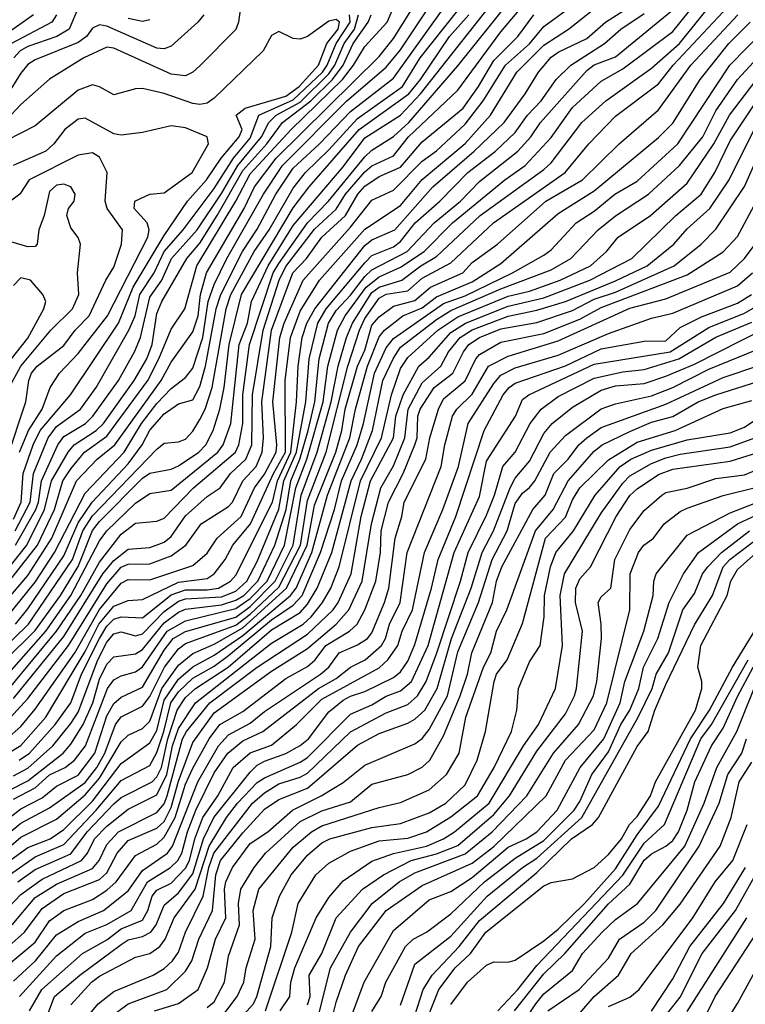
# Model space of a CAD drawing. Header units: metres. Extents: x -51132 to -49532, y -231222 to -229437.
# Tile 622 of 656: x -49943 to -49893, y -229744 to -229675. Entities that reach past the tile are written whole.
import ezdxf

# ---------------------------------------------------------------- set-up
doc = ezdxf.new("R2010")
doc.units = ezdxf.units.M
for name, color, linetype in [('CONTOUR_HALF', 8, 'Continuous'), ('CONTOUR_INDEX', 1, 'Continuous'), ('CONTOUR_INTER', 3, 'Continuous')]:
    doc.layers.add(name, color=color, linetype=linetype)

msp = doc.modelspace()

# ---------------------------------------------------------------- linework, layer by layer
at = {"layer": 'CONTOUR_HALF'}
for points, elevation in [([(-49943.885, -229721.759), (-49940.597, -229717.759), (-49938.894, -229715.259), (-49937.58, -229712.951), (-49936.08, -229710.999), (-49935.08, -229710.231), (-49933.58, -229710.085), (-49933.08, -229709.872), (-49931.037, -229707.759), (-49928.105, -229705.259), (-49927.867, -229704.759), (-49927.595, -229703.259), (-49927.583, -229701.259), (-49927.113, -229697.759), (-49925.465, -229692.759), (-49925.08, -229692.09), (-49923.077, -229689.259), (-49921.62, -229687.759), (-49919.08, -229684.657), (-49918.58, -229684.186), (-49917.08, -229683.234), (-49916.01, -229682.259), (-49912.58, -229678.311), (-49907.745, -229672.259)], 39.5), ([(-49943.448, -229717.259), (-49942.58, -229716.193), (-49940.08, -229712.49), (-49939.08, -229710.207), (-49938.101, -229708.759), (-49935.58, -229706.086), (-49934.611, -229704.759), (-49934.08, -229703.739), (-49933.08, -229702.582), (-49932.08, -229701.888), (-49931.08, -229701.608), (-49930.58, -229700.693), (-49930.184, -229699.259), (-49929.447, -229695.259), (-49929.116, -229694.259), (-49927.605, -229691.259), (-49926.58, -229689.695), (-49925.283, -229687.259), (-49924.08, -229685.446), (-49922.232, -229683.759), (-49920.08, -229681.491), (-49917.08, -229679.162), (-49912.503, -229672.759)], 37.5), ([(-49946.346, -229718.259), (-49942.58, -229713.873), (-49940.919, -229711.259), (-49939.185, -229707.259), (-49937.761, -229705.759), (-49936.522, -229704.759), (-49933.282, -229700.259), (-49932.58, -229698.99), (-49931.08, -229696.862), (-49930.711, -229695.759), (-49930.536, -229694.259), (-49930.131, -229692.759), (-49927.492, -229688.259), (-49926.781, -229686.759), (-49925.262, -229684.759), (-49918.08, -229677.664), (-49917.08, -229676.41), (-49915.08, -229673.185)], 36.5), ([(-49927.58, -229673.016), (-49927.886, -229675.259), (-49928.08, -229675.777), (-49930.58, -229678.311), (-49931.08, -229678.758), (-49931.58, -229679.005), (-49932.58, -229678.88), (-49936.58, -229677.071), (-49937.08, -229677.013), (-49938.692, -229677.759), (-49941.08, -229679.243), (-49943.08, -229681), (-49944.08, -229682.072)], 34.5), ([(-49943.952, -229726.259), (-49943.08, -229725.737), (-49941.337, -229723.759), (-49938.58, -229719.183), (-49937.635, -229717.259), (-49936.58, -229716.018), (-49935.58, -229715.606), (-49934.58, -229715.536), (-49932.08, -229714.334), (-49930.08, -229714.075), (-49929.58, -229713.757), (-49928.809, -229712.759), (-49928.282, -229711.759), (-49927.049, -229710.259), (-49925.45, -229706.759), (-49924.621, -229705.259), (-49924.63, -229700.259), (-49924.251, -229697.259), (-49923.58, -229695.436), (-49922.236, -229693.259), (-49919.08, -229689.699), (-49916.58, -229688.055), (-49915.08, -229686.243), (-49912.08, -229683.72), (-49910.309, -229681.759), (-49908.459, -229678.759), (-49906.58, -229676.864), (-49904.86, -229675.759), (-49903.08, -229674.333)], 41.5), ([(-49943.58, -229729.481), (-49942.08, -229728.692), (-49941.08, -229727.782), (-49939.983, -229727.259), (-49939.336, -229726.759), (-49938.569, -229725.759), (-49937.028, -229721.759), (-49936.58, -229721.162), (-49936.08, -229720.864), (-49935.08, -229720.599), (-49934.58, -229720.242), (-49932.872, -229717.759), (-49931.58, -229717.046), (-49928.08, -229716.181), (-49927.08, -229715.468), (-49925.885, -229714.259), (-49924.683, -229711.759), (-49923.887, -229707.759), (-49923.124, -229705.759), (-49921.975, -229701.759), (-49921.665, -229699.259), (-49920.992, -229696.759), (-49920.439, -229695.759), (-49918.982, -229693.759), (-49918.08, -229693.028), (-49916.58, -229692.365), (-49914.946, -229691.259), (-49912.949, -229689.259), (-49909.311, -229686.259), (-49907.881, -229685.259), (-49906.08, -229683.299), (-49904.58, -229681.226), (-49902.58, -229679.389), (-49901.08, -229678.511), (-49897.58, -229675.909), (-49895.844, -229673.759)], 43.5), ([(-49939.08, -229674.25), (-49939.711, -229675.759), (-49940.565, -229676.259), (-49942.58, -229676.965), (-49943.115, -229677.259), (-49943.556, -229677.759)], 35.5), ([(-49948.58, -229724.134), (-49942.08, -229717.716), (-49940.308, -229715.259), (-49939.08, -229713.243), (-49938.08, -229710.743), (-49937.58, -229710.098), (-49934.58, -229707.088), (-49934.08, -229706.742), (-49932.58, -229706.458), (-49932.08, -229706.22), (-49930.665, -229705.259), (-49930.175, -229704.759), (-49929.651, -229703.759), (-49929.195, -229702.259), (-49928.883, -229700.759), (-49928.531, -229697.759), (-49927.682, -229694.259), (-49924.08, -229688.213), (-49922.966, -229686.759), (-49919.478, -229682.759), (-49916.004, -229680.259), (-49915.197, -229679.259), (-49913.177, -229676.259), (-49911.813, -229674.759)], 38.5), ([(-49946.58, -229716.683), (-49942.667, -229711.759), (-49941.417, -229709.259), (-49940.936, -229707.259), (-49939.768, -229705.259), (-49939.35, -229704.759), (-49937.822, -229703.759), (-49937.298, -229703.259), (-49935.178, -229700.259), (-49934.279, -229698.759), (-49933.917, -229697.759), (-49933.58, -229695.587), (-49933.245, -229694.759), (-49931.485, -229691.759), (-49930.58, -229690.682), (-49929.378, -229688.759), (-49927.58, -229685.604), (-49925.904, -229683.759), (-49924.815, -229682.259), (-49922.852, -229680.759), (-49921.33, -229679.259), (-49920.593, -229678.259), (-49919.882, -229676.759), (-49918.832, -229675.259), (-49918.628, -229674.759)], 35.5), ([(-49944.58, -229732.39), (-49943.08, -229731.161), (-49941.08, -229730.076), (-49938.58, -229728.319), (-49937.779, -229727.259), (-49937.214, -229726.259), (-49936.479, -229724.259), (-49936.08, -229723.734), (-49934.58, -229722.986), (-49934.08, -229722.311), (-49933.059, -229720.259), (-49932.08, -229718.981), (-49931.58, -229718.614), (-49928.08, -229717.334), (-49927.08, -229716.577), (-49925.08, -229714.677), (-49923.57, -229711.759), (-49923.08, -229708.639), (-49921.775, -229705.259), (-49920.25, -229699.259), (-49919.441, -229696.759), (-49919.08, -229695.934), (-49918.08, -229694.526), (-49917.58, -229694.234), (-49916.08, -229694.01), (-49915.08, -229693.115), (-49913.08, -229692.061), (-49910.087, -229689.259), (-49905.098, -229685.759), (-49903.455, -229683.759), (-49901.58, -229681.825), (-49898.58, -229679.562), (-49897.559, -229678.259), (-49894.08, -229674.546)], 44.5), ([(-49942.182, -229674.759), (-49944.327, -229676.259)], 36.5), ([(-49944.08, -229724.093), (-49942.58, -229722.448), (-49939.745, -229718.759), (-49937.08, -229714.45), (-49936.08, -229713.288), (-49935.58, -229713.071), (-49934.08, -229713.06), (-49932.58, -229712.504), (-49931.57, -229711.759), (-49930.484, -229710.259), (-49928.58, -229709.067), (-49928.302, -229708.759), (-49927.595, -229707.259), (-49926.662, -229706.259), (-49926.234, -229705.259), (-49926.144, -229704.259), (-49926.265, -229701.759), (-49925.587, -229696.759), (-49924.091, -229692.759), (-49923.14, -229691.759), (-49922.08, -229690.257), (-49920.433, -229688.759), (-49919.563, -229687.259), (-49919.08, -229686.706), (-49918.08, -229686.034), (-49916.58, -229685.369), (-49915.08, -229683.617), (-49912.224, -229681.259), (-49911.139, -229679.759), (-49910.08, -229677.937), (-49908.41, -229676.259), (-49907.292, -229674.759)], 40.5), ([(-49943.58, -229727.854), (-49942.58, -229727.317), (-49940.841, -229725.759), (-49939.58, -229724.206), (-49939.08, -229723.403), (-49937.714, -229719.759), (-49937.08, -229718.536), (-49936.58, -229717.952), (-49936.08, -229717.813), (-49935.08, -229718.087), (-49934.58, -229717.938), (-49933.08, -229716.385), (-49932.08, -229715.656), (-49931.58, -229715.505), (-49929.08, -229715.356), (-49928.08, -229714.965), (-49927.297, -229714.259), (-49926.58, -229712.897), (-49925.08, -229709.247), (-49924.719, -229707.259), (-49923.849, -229705.259), (-49923.187, -229701.759), (-49922.967, -229698.759), (-49922.346, -229696.259), (-49921.777, -229695.259), (-49919.08, -229692.061), (-49918.58, -229691.552), (-49917.08, -229690.946), (-49916.58, -229690.568), (-49915.557, -229689.259), (-49913.847, -229687.759), (-49911.884, -229685.759), (-49909.968, -229684.259), (-49908.58, -229682.969), (-49907.715, -229681.759), (-49906.773, -229680.759), (-49905.719, -229679.259), (-49904.711, -229678.259), (-49902.343, -229676.759), (-49901.21, -229675.759), (-49899.58, -229674.65)], 42.5), ([(-49943.466, -229710.759), (-49942.426, -229708.759), (-49942.193, -229706.759), (-49941.176, -229704.259), (-49940.58, -229703.484), (-49938.924, -229702.259), (-49937.821, -229700.759), (-49935.53, -229696.759), (-49935.099, -229695.759), (-49934.772, -229694.259), (-49933.776, -229692.759), (-49933.079, -229691.259), (-49931.752, -229689.759), (-49929.58, -229686.871), (-49928.229, -229684.759), (-49927.08, -229683.357), (-49926.469, -229681.759), (-49924.08, -229680.686), (-49922.036, -229678.759), (-49921.697, -229678.259), (-49921.064, -229676.759), (-49920.094, -229675.259), (-49920.146, -229674.759)], 34.5), ([(-49934.08, -229675.087), (-49934.58, -229675.226), (-49935.58, -229675.004)], 35.5), ([(-49945.231, -229734.759), (-49942.58, -229732.864), (-49941.04, -229732.259), (-49940.08, -229731.607), (-49938.08, -229729.619), (-49936.08, -229726.991), (-49934.08, -229725.54), (-49933.58, -229724.687), (-49933.08, -229722.564), (-49932.08, -229721.104), (-49931.08, -229720.248), (-49929.58, -229719.438), (-49927.58, -229718.069), (-49924.25, -229715.259), (-49923.863, -229714.759), (-49922.782, -229712.259), (-49921.676, -229708.259), (-49920.111, -229704.259), (-49919.717, -229702.259), (-49918.896, -229699.259), (-49918.08, -229697.23), (-49917.696, -229696.759), (-49916.413, -229695.759), (-49915.08, -229695.189), (-49914.08, -229694.417), (-49911.58, -229693.384), (-49909.58, -229692.094), (-49905.58, -229688.621), (-49903.08, -229687.034), (-49898.58, -229683.3), (-49897.58, -229682.301), (-49895.675, -229679.259), (-49893.677, -229676.759), (-49892.194, -229675.259)], 45.5), ([(-49943.286, -229735.259), (-49942.08, -229734.394), (-49939.58, -229733.291), (-49938.458, -229731.759), (-49936.58, -229729.807), (-49936.08, -229729.373), (-49933.911, -229728.259), (-49933.58, -229727.925), (-49933.272, -229727.259), (-49932.818, -229725.259), (-49932.172, -229723.259), (-49931.58, -229722.392), (-49930.892, -229721.759), (-49928.613, -229720.259), (-49925.58, -229717.666), (-49923.58, -229716.464), (-49923.08, -229715.879), (-49922.405, -229714.759), (-49921.38, -229712.259), (-49920.039, -229707.259), (-49919.302, -229705.759), (-49918.539, -229703.759), (-49917.81, -229700.259), (-49917.08, -229698.7), (-49916.58, -229697.946), (-49914.08, -229696.007), (-49913.08, -229695.373), (-49909.58, -229693.867), (-49906.08, -229692.547), (-49904.694, -229691.759), (-49902.8, -229689.759), (-49901.58, -229688.784), (-49899.281, -229687.259), (-49897.125, -229685.259), (-49895.502, -229683.259), (-49894.58, -229681.447), (-49893.08, -229679.254), (-49890.58, -229676.565)], 46.5), ([(-49943.681, -229738.259), (-49942.08, -229736.334), (-49940.58, -229735.401), (-49938.08, -229734.307), (-49937.615, -229733.759), (-49937.08, -229732.64), (-49936.258, -229731.759), (-49933.58, -229730.416), (-49933.08, -229729.815), (-49932.878, -229729.259), (-49931.791, -229725.259), (-49931.521, -229724.759), (-49929.884, -229722.759), (-49926.577, -229720.259), (-49923.08, -229717.963), (-49921.274, -229716.259), (-49920.925, -229715.759), (-49920.027, -229713.759), (-49919.325, -229709.759), (-49918.685, -229707.259), (-49917.069, -229704.259), (-49916.907, -229702.759), (-49916.391, -229701.259), (-49915.315, -229699.259), (-49914.58, -229698.632), (-49913.08, -229696.918), (-49912.06, -229696.259), (-49909.08, -229695.09), (-49906.58, -229694.489), (-49903.37, -229693.259), (-49900.445, -229691.759), (-49897.371, -229688.759), (-49895.615, -229687.259), (-49894.657, -229685.759), (-49893.58, -229683.545), (-49891.392, -229680.259)], 47.5), ([(-49943.181, -229705.259), (-49942.549, -229703.759), (-49941.597, -229702.259), (-49941.019, -229700.759), (-49940.383, -229699.759), (-49939.08, -229698.384), (-49937.031, -229695.759), (-49934.224, -229690.259), (-49934.126, -229689.759), (-49934.269, -229689.259), (-49935.165, -229688.259), (-49935.125, -229687.759), (-49934.08, -229687.269), (-49933.08, -229687.176), (-49931.117, -229685.759), (-49929.992, -229683.759), (-49930.085, -229683.259), (-49931.58, -229682.626), (-49932.58, -229682.498), (-49934.58, -229682.951), (-49936.08, -229683.141), (-49936.58, -229683.049), (-49938.58, -229681.961), (-49939.08, -229682.023), (-49940.012, -229682.759), (-49940.768, -229683.759), (-49941.333, -229684.259), (-49943.614, -229685.259)], 33.5), ([(-49944.08, -229741.128), (-49942.08, -229739.455), (-49941.08, -229737.968), (-49940.08, -229737.243), (-49938.08, -229736.482), (-49937.08, -229735.83), (-49936.43, -229735.259), (-49935.08, -229733.411), (-49933.58, -229732.611), (-49933.08, -229732.121), (-49932.319, -229730.759), (-49931.58, -229728.433), (-49931.08, -229727.32), (-49929.946, -229725.259), (-49929.186, -229724.259), (-49927.58, -229723.373), (-49924.58, -229721.069), (-49923.08, -229720.214), (-49922.533, -229719.759), (-49921.79, -229718.759), (-49920.139, -229717.759), (-49919.606, -229717.259), (-49919.077, -229716.259), (-49918.302, -229714.259), (-49917.993, -229712.259), (-49917.931, -229710.759), (-49917.434, -229708.759), (-49916.401, -229706.759), (-49915.58, -229704.749), (-49915.419, -229704.259), (-49915.366, -229702.759), (-49915.22, -229702.259), (-49914.243, -229700.759), (-49912.927, -229699.759), (-49912.196, -229698.259), (-49911.82, -229697.759), (-49911.08, -229697.271), (-49909.58, -229696.67), (-49907.08, -229696.213), (-49904.58, -229695.378), (-49903.08, -229694.583), (-49901.58, -229694.102), (-49897.499, -229692.259), (-49895.614, -229690.759), (-49894.58, -229689.697), (-49892.58, -229686.721), (-49891.269, -229683.759)], 48.5), ([(-49943.881, -229700.759), (-49943.084, -229699.259), (-49940.982, -229696.759), (-49939.476, -229695.259), (-49939.029, -229694.259), (-49939.113, -229692.759), (-49938.91, -229690.759), (-49939.08, -229690.284), (-49939.58, -229689.605), (-49939.875, -229688.759), (-49939.742, -229688.259), (-49939.357, -229687.759), (-49939.283, -229687.259), (-49939.592, -229686.759), (-49940.08, -229686.577), (-49940.58, -229686.627), (-49941.08, -229687.066), (-49941.448, -229688.759), (-49941.82, -229689.759), (-49941.937, -229690.759), (-49942.08, -229690.922), (-49942.58, -229690.939), (-49944.58, -229690.363)], 32.5), ([(-49943.165, -229743.259), (-49940.58, -229740.42), (-49938.58, -229738.831), (-49937.08, -229738.222), (-49935.39, -229737.259), (-49934.228, -229735.259), (-49932.644, -229734.259), (-49932.125, -229733.759), (-49931.833, -229733.259), (-49931.45, -229731.759), (-49930.874, -229730.259), (-49929.58, -229727.648), (-49928.639, -229726.259), (-49927.58, -229725.413), (-49926.199, -229724.759), (-49922.318, -229721.759), (-49921.08, -229721.07), (-49920.08, -229720.271), (-49919.041, -229719.759), (-49917.903, -229718.759), (-49917.628, -229718.259), (-49917.361, -229717.259), (-49916.609, -229715.759), (-49916.117, -229712.259), (-49913.751, -229706.259), (-49913.504, -229704.759), (-49912.952, -229702.759), (-49912.652, -229702.259), (-49911.58, -229701.225), (-49910.445, -229699.259), (-49909.08, -229698.562), (-49905.58, -229697.498), (-49900.58, -229695.211), (-49898.08, -229694.561), (-49893.58, -229692.696), (-49892.578, -229691.759), (-49891.851, -229690.759)], 49.5), ([(-49943.194, -229749.759), (-49940.717, -229743.259), (-49938.968, -229741.759), (-49936.08, -229739.615), (-49935.58, -229739.302), (-49934.58, -229739.054), (-49933.996, -229738.759), (-49933.643, -229738.259), (-49933.08, -229736.87), (-49932.08, -229736.026), (-49931.08, -229734.683), (-49930.336, -229732.259), (-49929.609, -229730.759), (-49927.08, -229727.598), (-49926.58, -229727.11), (-49926.08, -229726.833), (-49924.58, -229726.298), (-49923.58, -229725.733), (-49923.01, -229725.259), (-49921.58, -229723.379), (-49920.58, -229722.579), (-49920.08, -229722.286), (-49919.08, -229721.976), (-49917.08, -229720.988), (-49916.58, -229720.604), (-49916.08, -229719.862), (-49915.58, -229718.697), (-49914.427, -229714.759), (-49913.969, -229712.759), (-49912.736, -229709.759), (-49910.75, -229703.759), (-49909.423, -229701.259), (-49909.008, -229700.759), (-49908.58, -229700.452), (-49905.08, -229699.242), (-49902.58, -229698.066), (-49899.58, -229697.525), (-49898.08, -229697.506), (-49897.08, -229696.574), (-49895.58, -229695.83), (-49893.08, -229694.868), (-49892.084, -229694.259)], 50.5), ([(-49939.333, -229745.759), (-49937.679, -229743.759), (-49936.58, -229742.892), (-49933.838, -229741.759), (-49933.08, -229741.305), (-49932.483, -229740.759), (-49932.08, -229740.163), (-49931.586, -229738.759), (-49930.345, -229736.259), (-49929.956, -229734.259), (-49929.609, -229733.259), (-49926.917, -229729.759), (-49926.08, -229729.036), (-49925.08, -229728.408), (-49923.58, -229727.954), (-49923.08, -229727.671), (-49920.08, -229724.793), (-49917.58, -229723.455), (-49916.08, -229722.885), (-49915.395, -229722.259), (-49914.803, -229721.259), (-49914.041, -229719.259), (-49912.39, -229714.259), (-49911.862, -229712.259), (-49910.58, -229709.668), (-49910.028, -229708.259), (-49909.452, -229706.259), (-49908.575, -229705.259), (-49907.544, -229703.259), (-49906.772, -229702.259), (-49905.58, -229701.373), (-49903.08, -229700.106), (-49901.08, -229699.661), (-49899.58, -229699.496), (-49897.175, -229698.759), (-49894.58, -229697.234), (-49892.08, -229696.203)], 51.5), ([(-49933.753, -229744.259), (-49932.08, -229743.74), (-49930.702, -229742.759), (-49930.06, -229741.259), (-49929.502, -229739.259), (-49928.765, -229737.759), (-49928.86, -229735.759), (-49928.765, -229735.259), (-49928.298, -229734.259), (-49927.08, -229732.581), (-49925.853, -229731.759), (-49924.13, -229730.259), (-49922.122, -229729.259), (-49920.58, -229728.328), (-49919.08, -229727.1), (-49915.58, -229725.608), (-49915.08, -229725.236), (-49914.58, -229724.619), (-49913.301, -229722.259), (-49912.58, -229719.2), (-49911.155, -229715.759), (-49910.198, -229712.759), (-49909.151, -229710.759), (-49908.58, -229708.855), (-49908.08, -229708.118), (-49907.58, -229707.733), (-49907.223, -229707.259), (-49906.152, -229705.259), (-49905.08, -229704.112), (-49902.58, -229702.254), (-49901.58, -229701.885), (-49899.08, -229701.326), (-49897.58, -229700.759), (-49895.08, -229699.482), (-49891.58, -229698.046)], 52.5), ([(-49929.49, -229745.259), (-49927.981, -229743.259), (-49927.515, -229742.259), (-49927.359, -229741.259), (-49926.721, -229739.259), (-49926.876, -229737.259), (-49926.477, -229735.759), (-49924.08, -229732.829), (-49922.793, -229731.759), (-49922.08, -229731.338), (-49918.08, -229730.05), (-49916.58, -229729.712), (-49914.58, -229728.831), (-49913.381, -229727.759), (-49912.501, -229726.259), (-49912.017, -229723.759), (-49910.803, -229720.259), (-49910.272, -229719.259), (-49909.892, -229717.759), (-49909.168, -229716.259), (-49907.173, -229710.759), (-49905.935, -229709.259), (-49904.879, -229707.259), (-49903.08, -229705.195), (-49902.508, -229704.759), (-49900.58, -229703.813), (-49899.08, -229703.175), (-49897.58, -229702.778), (-49895.822, -229701.759), (-49894.58, -229701.267), (-49891.58, -229700.311)], 53.5), ([(-49925.995, -229744.259), (-49924.157, -229738.759), (-49923.715, -229736.759), (-49922.504, -229734.759), (-49921.58, -229733.942), (-49920.08, -229733.118), (-49918.08, -229732.39), (-49916.08, -229732.199), (-49914.769, -229731.759), (-49913.08, -229730.705), (-49911.204, -229729.259), (-49910.039, -229727.259), (-49908.848, -229724.759), (-49908.478, -229723.259), (-49908.342, -229721.759), (-49907.58, -229719.889), (-49906.835, -229718.759), (-49906.565, -229716.759), (-49906.547, -229715.259), (-49906.116, -229713.259), (-49905.746, -229712.259), (-49904.526, -229710.759), (-49903.001, -229708.259), (-49901.248, -229706.259), (-49900.522, -229705.759), (-49899.08, -229705.126), (-49896.58, -229704.404), (-49893.58, -229703.913), (-49892.58, -229703.517), (-49888.08, -229700.475)], 54.5), ([(-49923.08, -229743.824), (-49922.896, -229743.259), (-49922.967, -229741.759), (-49922.08, -229740.258), (-49921.076, -229737.759), (-49919.244, -229735.759), (-49917.763, -229734.759), (-49915.838, -229733.759), (-49914.08, -229733.293), (-49912.58, -229732.712), (-49910.08, -229730.542), (-49908.97, -229729.259), (-49907.08, -229726.14), (-49905.08, -229723.518), (-49904.446, -229722.259), (-49904.295, -229721.759), (-49903.892, -229717.759), (-49904.371, -229715.759), (-49904.354, -229714.759), (-49904.08, -229714.115), (-49903.323, -229713.259), (-49901.528, -229709.759), (-49900.58, -229708.3), (-49900.08, -229707.824), (-49898.58, -229706.825), (-49897.58, -229706.445), (-49893.58, -229705.891), (-49891.58, -229705.256)], 55.5), ([(-49921.58, -229745.691), (-49921.08, -229743.654), (-49920.423, -229741.759), (-49919.527, -229739.759), (-49917.589, -229737.259), (-49915.08, -229735.516), (-49911.58, -229733.95), (-49910.08, -229732.781), (-49906.433, -229729.259), (-49905.068, -229726.759), (-49903.08, -229724.634), (-49902.197, -229722.759), (-49900.591, -229716.259), (-49900.55, -229713.759), (-49899.969, -229712.259), (-49899.603, -229711.759), (-49898.932, -229711.259), (-49898.197, -229710.259), (-49897.08, -229709.396), (-49896.58, -229709.176), (-49894.08, -229708.293), (-49891.898, -229707.759)], 56.5), ([(-49918.58, -229744.287), (-49917.937, -229743.259), (-49917.605, -229742.259), (-49916.248, -229739.759), (-49915.699, -229739.259), (-49914.772, -229738.759), (-49913.08, -229737.482), (-49910.732, -229735.259), (-49908.58, -229733.587), (-49906.58, -229732.358), (-49904.474, -229730.259), (-49904.08, -229729.652), (-49903.23, -229727.759), (-49902.08, -229726.188), (-49901.208, -229724.259), (-49900.573, -229723.259), (-49899.955, -229721.759), (-49899.635, -229720.259), (-49898.629, -229718.259), (-49897.846, -229715.759), (-49896.835, -229713.759), (-49895.786, -229712.259), (-49893.08, -229710.259), (-49887.58, -229707.71)], 57.5), ([(-49915.58, -229744.572), (-49914.998, -229742.759), (-49914.374, -229741.759), (-49912.482, -229739.759), (-49911.08, -229737.936), (-49907.08, -229734.608), (-49904.663, -229732.259), (-49903.182, -229731.259), (-49902.772, -229730.759), (-49900.08, -229725.8), (-49899.302, -229724.759), (-49898.845, -229723.259), (-49898.08, -229721.485), (-49896.08, -229717.311), (-49894.811, -229715.259), (-49894.072, -229713.259), (-49893.612, -229712.759), (-49891.58, -229711.219)], 58.5), ([(-49913.08, -229743.811), (-49911.913, -229742.259), (-49910.58, -229741.067), (-49910.08, -229740.824), (-49909.08, -229740.848), (-49908.58, -229740.722), (-49906.58, -229739.359), (-49905.58, -229738.549), (-49903.758, -229736.759), (-49901.58, -229734.331), (-49900.08, -229731.962), (-49898.58, -229729.975), (-49896.363, -229725.259), (-49895.015, -229723.259), (-49893.417, -229720.259), (-49891.08, -229716.425)], 59.5), ([(-49908.641, -229744.259), (-49906.58, -229741.673), (-49905.129, -229740.259), (-49902.08, -229736.775), (-49900.58, -229735.403), (-49899.58, -229733.744), (-49899.08, -229733.286), (-49898.08, -229732.76), (-49897.58, -229732.355), (-49897.182, -229731.759), (-49896.577, -229730.259), (-49896.044, -229728.259), (-49894.885, -229725.759), (-49894.08, -229724.525), (-49893.08, -229722.317), (-49891.981, -229720.259)], 60.5), ([(-49906.306, -229744.259), (-49904.119, -229742.759), (-49902.08, -229740.576), (-49901.306, -229739.259), (-49899.58, -229738.067), (-49898.769, -229737.259), (-49895.758, -229732.759), (-49894.348, -229729.759), (-49893.756, -229727.759), (-49892.769, -229726.259), (-49892.438, -229725.259)], 61.5), ([(-49902.08, -229743.95), (-49900.58, -229743.296), (-49899.933, -229742.759), (-49896.186, -229737.759), (-49894.627, -229735.259), (-49893.401, -229733.759), (-49892.39, -229731.259)], 62.5), ([(-49898.599, -229745.259), (-49897.08, -229743.298), (-49895.535, -229740.259), (-49893.215, -229737.259), (-49891.247, -229733.759)], 63.5), ([(-49895.852, -229745.759), (-49894.629, -229743.259), (-49891.704, -229738.759)], 64.5)]:
    msp.add_lwpolyline(points, dxfattribs=dict(at, elevation=elevation))
at = {"layer": 'CONTOUR_INDEX'}
for points, elevation in [([(-49943.58, -229722.45), (-49940.08, -229718.139), (-49937.361, -229713.759), (-49936.58, -229712.824), (-49935.58, -229712.037), (-49934.08, -229711.919), (-49933.08, -229711.554), (-49932.58, -229711.141), (-49931.58, -229709.701), (-49930.08, -229708.369), (-49929.177, -229707.759), (-49928.448, -229706.759), (-49927.381, -229705.759), (-49926.97, -229704.759), (-49926.924, -229701.259), (-49926.17, -229696.759), (-49925.041, -229693.259), (-49924.58, -229692.31), (-49922.58, -229689.698), (-49921.08, -229688.313), (-49920.421, -229687.259), (-49919.08, -229685.713), (-49918.58, -229685.296), (-49917.08, -229684.587), (-49916.03, -229683.259), (-49912.58, -229680.002), (-49909.58, -229675.934), (-49906.902, -229672.759)], 40), ([(-49930.317, -229674.759), (-49930.738, -229675.259), (-49932.58, -229676.937), (-49933.08, -229677.12), (-49933.58, -229677.085), (-49937.08, -229675.546), (-49937.58, -229675.45), (-49938.08, -229675.684), (-49938.491, -229676.259), (-49939.08, -229676.678), (-49942.08, -229677.898), (-49942.58, -229678.222), (-49943.08, -229678.81), (-49944.58, -229681.188)], 35), ([(-49944.08, -229732.995), (-49943.08, -229732.139), (-49940.58, -229730.87), (-49938.58, -229729.168), (-49937.58, -229728.009), (-49936.08, -229725.49), (-49935.58, -229725.006), (-49934.58, -229724.555), (-49934.08, -229724.03), (-49933.238, -229721.759), (-49932.08, -229720.123), (-49931.08, -229719.312), (-49929.58, -229718.675), (-49927.58, -229717.517), (-49924.542, -229714.759), (-49923.106, -229711.759), (-49922.58, -229708.962), (-49921.093, -229705.259), (-49920.678, -229703.759), (-49920.436, -229702.259), (-49919.579, -229699.259), (-49919.08, -229698.155), (-49918.58, -229696.413), (-49918.08, -229695.83), (-49917.08, -229695.074), (-49915.58, -229694.677), (-49914.504, -229693.759), (-49912.243, -229692.759), (-49911.58, -229692.042), (-49909.82, -229690.759), (-49906.438, -229687.759), (-49903.897, -229686.259), (-49901.332, -229683.759), (-49898.58, -229681.372), (-49896.338, -229678.259), (-49893.047, -229674.759)], 45), ([(-49943.448, -229711.759), (-49942.033, -229709.259), (-49941.848, -229708.759), (-49941.64, -229707.259), (-49940.502, -229704.759), (-49940.08, -229704.182), (-49938.576, -229703.259), (-49938.042, -229702.759), (-49936.262, -229700.259), (-49935.143, -229698.259), (-49934.736, -229697.259), (-49934.08, -229694.443), (-49933.249, -229693.259), (-49932.566, -229691.759), (-49930.784, -229689.759), (-49929.08, -229687.228), (-49927.939, -229685.259), (-49926.275, -229683.259), (-49925.772, -229682.259), (-49925.263, -229681.759), (-49923.58, -229680.838), (-49921.58, -229678.868), (-49921.174, -229678.259), (-49920.517, -229676.759), (-49919.806, -229675.759), (-49919.509, -229674.759)], 35), ([(-49942.463, -229744.259), (-49941.61, -229742.759), (-49938.766, -229740.259), (-49937.08, -229739.29), (-49936.08, -229738.53), (-49934.58, -229737.916), (-49934.206, -229737.259), (-49933.905, -229736.259), (-49933.58, -229735.829), (-49932.58, -229735.341), (-49931.58, -229734.301), (-49931.305, -229733.759), (-49930.947, -229732.259), (-49930.37, -229730.759), (-49929.331, -229729.259), (-49928.26, -229727.259), (-49927.08, -229726.249), (-49925.58, -229725.709), (-49923.841, -229724.259), (-49922.08, -229722.491), (-49918.08, -229720.312), (-49917.465, -229719.759), (-49916.78, -229718.759), (-49916.462, -229717.759), (-49915.749, -229716.259), (-49914.907, -229712.259), (-49913.627, -229709.259), (-49912.54, -229706.259), (-49911.875, -229703.259), (-49910.08, -229700.469), (-49909.58, -229699.889), (-49908.58, -229699.371), (-49905.58, -229698.507), (-49902.08, -229696.979), (-49899.08, -229695.925), (-49897.58, -229695.568), (-49893.08, -229693.67), (-49892.018, -229692.759)], 50), ([(-49924.977, -229744.259), (-49924.317, -229743.259), (-49924.227, -229742.259), (-49923.95, -229741.259), (-49922.474, -229737.759), (-49921.58, -229736.338), (-49920.58, -229735.189), (-49918.58, -229733.81), (-49917.08, -229733.271), (-49914.781, -229732.759), (-49913.581, -229732.259), (-49912.809, -229731.759), (-49910.406, -229729.759), (-49908.006, -229725.759), (-49906.959, -229724.259), (-49905.781, -229721.759), (-49905.281, -229718.759), (-49905.457, -229715.259), (-49905.148, -229713.759), (-49902.58, -229709.515), (-49901.08, -229707.429), (-49900.58, -229706.915), (-49899.08, -229706.067), (-49898.08, -229705.653), (-49897.08, -229705.398), (-49893.58, -229704.894), (-49891.852, -229704.259)], 55), ([(-49909.789, -229744.259), (-49908.39, -229742.759), (-49907.08, -229741.08), (-49901.08, -229734.786), (-49899.58, -229732.549), (-49898.176, -229731.259), (-49895.637, -229725.259), (-49894.894, -229724.259), (-49892.339, -229719.759)], 60), ([(-49895.08, -229746.931), (-49893.08, -229743.73), (-49890.344, -229738.759)], 65)]:
    msp.add_lwpolyline(points, dxfattribs=dict(at, elevation=elevation))
at = {"layer": 'CONTOUR_INTER'}
for points, elevation in [([(-49944.08, -229720.867), (-49941.328, -229717.759), (-49939.59, -229715.259), (-49937.58, -229711.464), (-49937.082, -229710.759), (-49935.08, -229708.816), (-49934.08, -229708.151), (-49932.58, -229707.907), (-49929.332, -229705.259), (-49928.953, -229704.759), (-49928.423, -229703.259), (-49927.846, -229697.759), (-49927.25, -229696.259), (-49926.974, -229694.759), (-49925.821, -229692.259), (-49924.08, -229689.452), (-49920.58, -229685.347), (-49919.08, -229683.326), (-49916.58, -229681.754), (-49915.183, -229680.259), (-49909.58, -229673.139)], 39), ([(-49946.58, -229730.214), (-49942.58, -229728.198), (-49940.134, -229726.259), (-49939.58, -229725.651), (-49938.731, -229724.259), (-49938.053, -229722.759), (-49937.58, -229721.102), (-49937.08, -229720.057), (-49936.58, -229719.537), (-49935.08, -229719.34), (-49934.58, -229719.033), (-49933.08, -229717.167), (-49932.08, -229716.434), (-49931.58, -229716.22), (-49929.08, -229715.917), (-49928.08, -229715.595), (-49927.506, -229715.259), (-49926.543, -229714.259), (-49925.348, -229711.759), (-49924.567, -229709.259), (-49924.243, -229707.259), (-49923.612, -229705.759), (-49923.029, -229703.759), (-49922.565, -229701.759), (-49922.256, -229698.759), (-49921.605, -229696.259), (-49921.08, -229695.381), (-49920.08, -229694.321), (-49919.08, -229693.012), (-49918.58, -229692.543), (-49916.12, -229691.259), (-49914.228, -229689.259), (-49912.407, -229687.759), (-49911.08, -229686.388), (-49908.395, -229684.259), (-49907.498, -229683.259), (-49906.816, -229682.259), (-49903.58, -229678.631), (-49903.08, -229678.23), (-49901.58, -229677.677), (-49897.08, -229673.989)], 43), ([(-49945.463, -229716.259), (-49941.908, -229711.759), (-49940.726, -229709.259), (-49940.135, -229707.259), (-49939.58, -229706.424), (-49938.63, -229705.259), (-49937.08, -229704.139), (-49934.21, -229700.259), (-49933.437, -229698.759), (-49932.58, -229696.679), (-49931.628, -229695.259), (-49930.789, -229692.259), (-49928.067, -229687.759), (-49927.08, -229685.843), (-49924.221, -229682.759), (-49920.631, -229679.259), (-49919.859, -229678.259), (-49919.08, -229676.962), (-49917.525, -229675.259), (-49916.862, -229673.759)], 36), ([(-49945.08, -229731.701), (-49943.08, -229730.152), (-49941.58, -229729.391), (-49940.58, -229728.57), (-49939.08, -229727.811), (-49937.917, -229726.259), (-49937.08, -229723.668), (-49936.58, -229722.793), (-49936.08, -229722.365), (-49934.58, -229721.674), (-49933.08, -229719.079), (-49932.451, -229718.259), (-49931.58, -229717.785), (-49928.08, -229716.786), (-49927.08, -229716.033), (-49925.32, -229714.259), (-49924.078, -229711.759), (-49923.514, -229708.259), (-49922.412, -229705.259), (-49921.434, -229701.759), (-49920.94, -229699.259), (-49920.365, -229697.259), (-49919.939, -229696.259), (-49918.58, -229694.124), (-49918.08, -229693.751), (-49916.497, -229693.259), (-49915.176, -229692.259), (-49914.08, -229691.622), (-49911.024, -229688.759), (-49906.58, -229685.548), (-49906.08, -229685.067), (-49903.922, -229682.259), (-49902.263, -229680.759), (-49899.08, -229678.474), (-49897.12, -229676.759), (-49895.08, -229674.226)], 44), ([(-49944.08, -229725.287), (-49943.08, -229724.419), (-49942.08, -229723.211), (-49939.318, -229719.259), (-49937.58, -229716.234), (-49936.08, -229714.398), (-49935.58, -229714.152), (-49934.08, -229714.18), (-49931.08, -229713.183), (-49930.08, -229712.305), (-49929.369, -229711.259), (-49927.692, -229709.759), (-49926.763, -229707.759), (-49926.08, -229706.794), (-49925.263, -229705.259), (-49925.205, -229704.759), (-49925.496, -229701.759), (-49925.009, -229697.259), (-49924.711, -229696.259), (-49923.388, -229693.259), (-49920.08, -229689.565), (-49918.58, -229687.69), (-49917.08, -229686.982), (-49915.08, -229684.969), (-49914.08, -229684.242), (-49912.08, -229682.38), (-49910.811, -229680.759), (-49909.25, -229678.259), (-49907.58, -229676.784), (-49906.58, -229675.554), (-49904.08, -229673.716)], 41), ([(-49944.041, -229716.759), (-49942.08, -229714.346), (-49940.738, -229712.259), (-49938.58, -229708.12), (-49935.862, -229705.259), (-49934.649, -229703.259), (-49933.58, -229701.864), (-49932.58, -229700.822), (-49931.58, -229700.062), (-49931.08, -229699.413), (-49930.388, -229697.259), (-49929.996, -229694.759), (-49929.58, -229693.569), (-49928.708, -229691.759), (-49926.147, -229687.259), (-49924.83, -229685.259), (-49920.333, -229680.759), (-49917.58, -229678.394), (-49916.58, -229677.197), (-49914.624, -229674.259)], 37), ([(-49943.199, -229726.759), (-49942.478, -229726.259), (-49940.688, -229724.259), (-49939.598, -229722.759), (-49938.843, -229720.759), (-49937.58, -229718.28), (-49937.08, -229717.403), (-49936.58, -229716.926), (-49936.08, -229716.758), (-49934.58, -229716.831), (-49932.58, -229715.216), (-49931.58, -229714.881), (-49930.08, -229714.883), (-49929.293, -229714.759), (-49928.459, -229714.259), (-49928.08, -229713.845), (-49925.512, -229708.759), (-49925.174, -229707.259), (-49924.227, -229705.259), (-49923.849, -229701.759), (-49923.729, -229699.259), (-49923.441, -229697.259), (-49923.125, -229696.259), (-49922.56, -229695.259), (-49919.08, -229690.839), (-49918.58, -229690.446), (-49916.992, -229689.759), (-49914.341, -229686.759), (-49911.435, -229684.259), (-49909.347, -229682.259), (-49907.88, -229680.259), (-49906.952, -229678.759), (-49906.08, -229677.713), (-49905.58, -229677.356), (-49903.58, -229676.39), (-49902.29, -229675.259), (-49899.917, -229673.759)], 42), ([(-49948.58, -229723.149), (-49942.537, -229717.259), (-49939.464, -229712.759), (-49938.755, -229710.759), (-49938.08, -229709.718), (-49933.58, -229705.061), (-49933.08, -229704.647), (-49932.08, -229704.557), (-49931.58, -229704.353), (-49931.08, -229703.811), (-49930.58, -229702.988), (-49930.206, -229702.259), (-49929.718, -229700.759), (-49928.758, -229695.259), (-49928.414, -229694.259), (-49926.799, -229691.259), (-49925.752, -229689.759), (-49924.08, -229686.835), (-49923.222, -229685.759), (-49921.58, -229684.174), (-49919.58, -229681.973), (-49916.447, -229679.759), (-49915.208, -229677.759), (-49912.58, -229674.443)], 38), ([(-49943.58, -229709.944), (-49943.056, -229708.759), (-49942.917, -229706.759), (-49942.219, -229704.759), (-49941.724, -229703.759), (-49939.613, -229701.259), (-49936.263, -229696.259), (-49935.246, -229693.759), (-49933.08, -229690.143), (-49931.445, -229687.759), (-49930.132, -229686.259), (-49929.095, -229684.759), (-49927.844, -229683.259), (-49927.639, -229682.759), (-49928.059, -229681.759), (-49927.431, -229681.259), (-49924.58, -229680.421), (-49923.666, -229679.759), (-49922.314, -229678.259), (-49921.721, -229676.759), (-49920.944, -229675.759), (-49920.85, -229675.259), (-49921.08, -229675.067), (-49921.58, -229675.197), (-49923.08, -229676.257), (-49923.58, -229676.458), (-49924.08, -229676.399), (-49925.08, -229675.913), (-49925.58, -229676.189), (-49926.173, -229677.259), (-49929.58, -229680.564), (-49930.08, -229680.909), (-49930.58, -229681.008), (-49931.08, -229680.946), (-49933.08, -229680.245), (-49934.58, -229679.896), (-49935.08, -229679.922), (-49936.58, -229680.337), (-49937.58, -229679.764), (-49938.08, -229679.634), (-49939.08, -229679.996), (-49942.08, -229682.49), (-49944.08, -229683.512)], 34), ([(-49940.581, -229674.759), (-49940.921, -229675.259), (-49943.733, -229676.759)], 36), ([(-49943.859, -229734.759), (-49942.08, -229733.513), (-49940.08, -229732.645), (-49937.83, -229730.259), (-49936.08, -229728.188), (-49934.08, -229727.14), (-49933.58, -229726.22), (-49933.088, -229724.759), (-49932.62, -229722.759), (-49932.08, -229721.984), (-49931.08, -229721.032), (-49929.58, -229720.208), (-49928.58, -229719.465), (-49925.58, -229716.964), (-49924.08, -229715.948), (-49923.447, -229715.259), (-49922.159, -229712.259), (-49921.193, -229709.259), (-49920.699, -229707.259), (-49919.604, -229704.759), (-49919.16, -229703.259), (-49918.408, -229699.759), (-49917.58, -229697.994), (-49917.08, -229697.338), (-49913.58, -229694.896), (-49912.08, -229694.35), (-49908.766, -229692.759), (-49906.58, -229691.509), (-49906.08, -229691.138), (-49904.336, -229689.259), (-49903.08, -229688.44), (-49901.632, -229687.259), (-49900.08, -229686.367), (-49897.229, -229683.759), (-49893.598, -229678.259), (-49891.145, -229675.759)], 46), ([(-49945.58, -229738.758), (-49943.08, -229736.134), (-49941.58, -229735.06), (-49938.838, -229733.759), (-49938.419, -229733.259), (-49937.943, -229732.259), (-49937.08, -229731.368), (-49935.58, -229730.188), (-49933.58, -229729.176), (-49932.884, -229727.759), (-49932.49, -229725.759), (-49932.08, -229724.549), (-49930.879, -229722.759), (-49925.58, -229718.588), (-49923.388, -229717.259), (-49922.825, -229716.759), (-49922.024, -229715.759), (-49921.444, -229714.759), (-49920.856, -229713.259), (-49919.382, -229707.259), (-49917.902, -229704.259), (-49917.225, -229701.259), (-49916.58, -229699.436), (-49916.08, -229698.65), (-49913.984, -229696.759), (-49912.58, -229695.822), (-49909.08, -229694.381), (-49907.58, -229694.03), (-49905.435, -229693.259), (-49903.336, -229692.259), (-49902.22, -229691.259), (-49901.405, -229690.259), (-49899.141, -229688.759), (-49896.58, -229686.494), (-49894.719, -229683.759), (-49893.639, -229681.759), (-49890.592, -229677.759)], 47), ([(-49944.58, -229740.309), (-49942.824, -229738.759), (-49941.58, -229737.118), (-49940.08, -229736.07), (-49937.58, -229735.075), (-49937.08, -229734.61), (-49936.358, -229733.259), (-49935.58, -229732.369), (-49933.58, -229731.509), (-49933.08, -229731.028), (-49932.58, -229730.058), (-49932.08, -229728.215), (-49931.08, -229725.53), (-49929.58, -229723.462), (-49925.58, -229720.543), (-49923.08, -229718.963), (-49921.071, -229717.259), (-49920.195, -229716.259), (-49919.263, -229714.259), (-49918.619, -229710.259), (-49917.949, -229707.759), (-49917.08, -229706.214), (-49916.28, -229704.259), (-49916.057, -229702.259), (-49915.08, -229700.422), (-49913.769, -229699.259), (-49913.227, -229698.259), (-49912.416, -229697.259), (-49911.58, -229696.725), (-49909.08, -229695.783), (-49907.08, -229695.353), (-49905.08, -229694.744), (-49901.58, -229693.322), (-49899.37, -229692.259), (-49897.503, -229690.759), (-49896.58, -229689.685), (-49895.011, -229688.259), (-49893.647, -229686.259), (-49891.913, -229682.759)], 48), ([(-49944.064, -229705.759), (-49942.728, -229701.759), (-49942.53, -229700.259), (-49942.344, -229699.759), (-49941.944, -229699.259), (-49940.08, -229697.826), (-49939.279, -229696.759), (-49938.3, -229695.759), (-49937.154, -229693.259), (-49936.58, -229692.368), (-49936.055, -229690.759), (-49935.977, -229689.759), (-49937.056, -229688.259), (-49937.182, -229687.759), (-49937.051, -229685.759), (-49937.58, -229684.676), (-49938.08, -229684.385), (-49939.08, -229684.545), (-49942.489, -229686.259), (-49943.147, -229687.259), (-49944.08, -229687.961)], 33), ([(-49943.58, -229742.174), (-49942.049, -229740.759), (-49940.58, -229738.94), (-49939.08, -229738.023), (-49937.311, -229737.259), (-49935.58, -229735.865), (-49934.58, -229734.454), (-49932.847, -229733.259), (-49932.498, -229732.759), (-49930.716, -229728.259), (-49929.286, -229725.759), (-49928.58, -229724.997), (-49927.08, -229724.172), (-49926.08, -229723.374), (-49922.173, -229720.759), (-49921.58, -229720.259), (-49920.866, -229719.259), (-49919.58, -229718.72), (-49918.887, -229718.259), (-49918.58, -229717.869), (-49917.698, -229715.759), (-49917.409, -229714.759), (-49916.957, -229711.259), (-49916.492, -229709.759), (-49916.337, -229708.759), (-49914.83, -229705.759), (-49914.53, -229704.259), (-49913.93, -229702.259), (-49913.58, -229701.556), (-49912.08, -229700.3), (-49911.341, -229698.759), (-49911.08, -229698.448), (-49909.58, -229697.595), (-49906.58, -229696.995), (-49904.08, -229695.989), (-49902.58, -229695.171), (-49896.58, -229692.895), (-49894.08, -229691.284), (-49893.08, -229690.222), (-49891.758, -229687.759)], 49), ([(-49944.511, -229699.759), (-49942.58, -229697.307), (-49941.473, -229695.259), (-49941.344, -229694.759), (-49941.549, -229694.259), (-49942.408, -229693.259), (-49943.08, -229693.112), (-49943.58, -229693.638)], 32), ([(-49939.58, -229743.843), (-49938.155, -229742.259), (-49937.58, -229741.84), (-49935.08, -229740.511), (-49934.08, -229740.246), (-49933.38, -229739.759), (-49933.005, -229739.259), (-49932.373, -229737.759), (-49930.902, -229735.759), (-49929.942, -229732.759), (-49928.72, -229730.759), (-49927.948, -229729.759), (-49926.58, -229728.319), (-49926.08, -229727.987), (-49923.58, -229726.896), (-49923.08, -229726.567), (-49920.08, -229723.552), (-49918.58, -229722.894), (-49917.58, -229722.29), (-49916.58, -229721.917), (-49915.82, -229721.259), (-49914.656, -229718.759), (-49912.848, -229712.259), (-49911.08, -229708.354), (-49910.58, -229705.888), (-49908.552, -229702.759), (-49908.08, -229701.58), (-49907.626, -229701.259), (-49903.08, -229699.12), (-49897.765, -229698.259), (-49895.08, -229696.557), (-49892.58, -229695.574), (-49891.174, -229694.759)], 51), ([(-49936.942, -229744.759), (-49935.58, -229743.764), (-49932.892, -229742.759), (-49931.58, -229741.475), (-49931.156, -229740.759), (-49930.654, -229739.259), (-49929.694, -229737.259), (-49929.461, -229734.759), (-49929.154, -229733.759), (-49927.58, -229731.824), (-49926.08, -229730.181), (-49925.08, -229729.513), (-49923.08, -229728.704), (-49919.58, -229725.704), (-49918.08, -229724.897), (-49916.08, -229724.186), (-49915.58, -229723.903), (-49914.896, -229723.259), (-49914.017, -229721.759), (-49913.036, -229718.259), (-49911.663, -229714.759), (-49910.885, -229712.259), (-49910.103, -229710.759), (-49908.933, -229707.759), (-49908.58, -229707.083), (-49907.58, -229705.904), (-49906.58, -229703.975), (-49906.014, -229703.259), (-49904.58, -229702.119), (-49902.58, -229700.942), (-49901.58, -229700.631), (-49899.58, -229700.474), (-49898.08, -229699.973), (-49896.08, -229699.115), (-49889.417, -229695.759)], 52), ([(-49930.08, -229744.019), (-49929.58, -229743.621), (-49928.87, -229742.259), (-49928.58, -229740.441), (-49927.827, -229738.259), (-49927.899, -229736.759), (-49927.717, -229735.759), (-49926.786, -229734.259), (-49926.001, -229733.259), (-49923.58, -229731.035), (-49922.08, -229730.284), (-49920.08, -229729.66), (-49918.58, -229728.442), (-49916.08, -229727.752), (-49915.08, -229727.237), (-49914.55, -229726.759), (-49913.58, -229725.068), (-49912.422, -229722.259), (-49911.911, -229720.759), (-49911.61, -229719.259), (-49910.159, -229715.759), (-49909.879, -229714.259), (-49909.524, -229713.259), (-49907.363, -229709.259), (-49906.486, -229708.259), (-49905.897, -229706.759), (-49904.897, -229705.759), (-49904.146, -229704.759), (-49903.58, -229704.268), (-49902.58, -229703.546), (-49898.08, -229701.907), (-49894.08, -229700.06), (-49891.58, -229699.22)], 53), ([(-49927.743, -229744.759), (-49926.848, -229743.759), (-49926.608, -229743.259), (-49925.623, -229739.759), (-49925.551, -229737.759), (-49925.04, -229736.259), (-49924.211, -229734.759), (-49923.08, -229733.378), (-49922.08, -229732.537), (-49921.507, -229732.259), (-49918.58, -229731.454), (-49916.58, -229731.178), (-49914.58, -229730.44), (-49913.427, -229729.759), (-49912.08, -229728.479), (-49911.245, -229726.759), (-49910.655, -229724.759), (-49910.062, -229721.259), (-49909.886, -229720.759), (-49909.145, -229719.759), (-49908.08, -229717.229), (-49906.458, -229711.259), (-49905.08, -229709.801), (-49904.58, -229708.598), (-49904.067, -229707.759), (-49902.08, -229705.806), (-49900.08, -229704.558), (-49897.412, -229703.759), (-49894.08, -229702.209), (-49892.08, -229701.658)], 54), ([(-49922.349, -229744.759), (-49921.478, -229741.259), (-49920.08, -229738.756), (-49918.558, -229736.759), (-49916.689, -229735.259), (-49915.58, -229734.614), (-49912.08, -229733.292), (-49910.197, -229731.759), (-49907.77, -229729.259), (-49905.922, -229726.259), (-49904.156, -229724.259), (-49903.119, -229722.259), (-49902.89, -229721.259), (-49902.567, -229718.259), (-49902.579, -229717.259), (-49902.8, -229715.759), (-49902.58, -229715.37), (-49901.9, -229714.759), (-49901.636, -229712.759), (-49900.58, -229710.672), (-49899.58, -229709.334), (-49898.363, -229708.259), (-49898.08, -229708.087), (-49896.58, -229707.79), (-49894.58, -229707.101), (-49892.58, -229706.839), (-49890.08, -229705.793)], 56), ([(-49920.608, -229746.259), (-49919.111, -229742.259), (-49917.08, -229738.65), (-49914.58, -229736.501), (-49913.08, -229735.934), (-49911.58, -229734.951), (-49909.08, -229732.839), (-49907.816, -229732.259), (-49907.08, -229731.767), (-49905.655, -229730.259), (-49904.041, -229727.259), (-49902.406, -229725.259), (-49901.262, -229722.759), (-49900.941, -229721.259), (-49899.608, -229717.759), (-49898.949, -229715.259), (-49898.914, -229714.259), (-49898.743, -229713.759), (-49896.58, -229711.062), (-49893.58, -229709.495), (-49891.08, -229708.516)], 57), ([(-49916.58, -229743.856), (-49915.58, -229740.995), (-49913.08, -229739.04), (-49910.546, -229736.259), (-49908.08, -229734.241), (-49907.08, -229733.601), (-49903.924, -229730.759), (-49900.001, -229723.759), (-49899.029, -229721.759), (-49898.746, -229720.759), (-49897.896, -229719.259), (-49896.882, -229716.259), (-49896.08, -229715.124), (-49895.503, -229713.759), (-49895.142, -229713.259), (-49894.193, -229712.259), (-49892.242, -229710.759)], 58), ([(-49914.706, -229744.759), (-49913.911, -229742.759), (-49912.769, -229741.259), (-49911.694, -229740.259), (-49910.64, -229738.759), (-49906.58, -229735.538), (-49906.08, -229735.284), (-49904.58, -229735.029), (-49903.08, -229734.252), (-49902.08, -229733.347), (-49901.155, -229732.259), (-49900.603, -229731.259), (-49900.08, -229730.699), (-49899.132, -229729.259), (-49898.783, -229728.259), (-49896.008, -229723.259), (-49895.558, -229721.759), (-49895.552, -229721.259), (-49895.831, -229720.259), (-49895.641, -229718.759), (-49893.801, -229715.259), (-49893.545, -229714.259), (-49893.08, -229713.448), (-49891.58, -229712.127)], 59), ([(-49909.447, -229747.259), (-49907.147, -229743.759), (-49906.58, -229743.073), (-49904.58, -229741.444), (-49903.898, -229740.259), (-49902.506, -229738.759), (-49901.58, -229737.876), (-49900.042, -229736.759), (-49896.742, -229732.759), (-49895.396, -229729.759), (-49894.503, -229727.259), (-49893.109, -229724.759), (-49891.52, -229720.759)], 61), ([(-49904.08, -229744.413), (-49903.08, -229743.241), (-49901.374, -229741.759), (-49900.496, -229740.259), (-49898.281, -229738.259), (-49897.08, -229736.808), (-49894.27, -229732.759), (-49893.516, -229730.759), (-49892.963, -229728.259), (-49892.08, -229726.905)], 62), ([(-49899.08, -229744.284), (-49897.58, -229742.017), (-49896.395, -229739.759), (-49894.039, -229736.759), (-49892.505, -229734.259)], 63), ([(-49896.58, -229744.3), (-49892.425, -229737.759)], 64)]:
    msp.add_lwpolyline(points, dxfattribs=dict(at, elevation=elevation))

doc.saveas('drawing.dxf')
